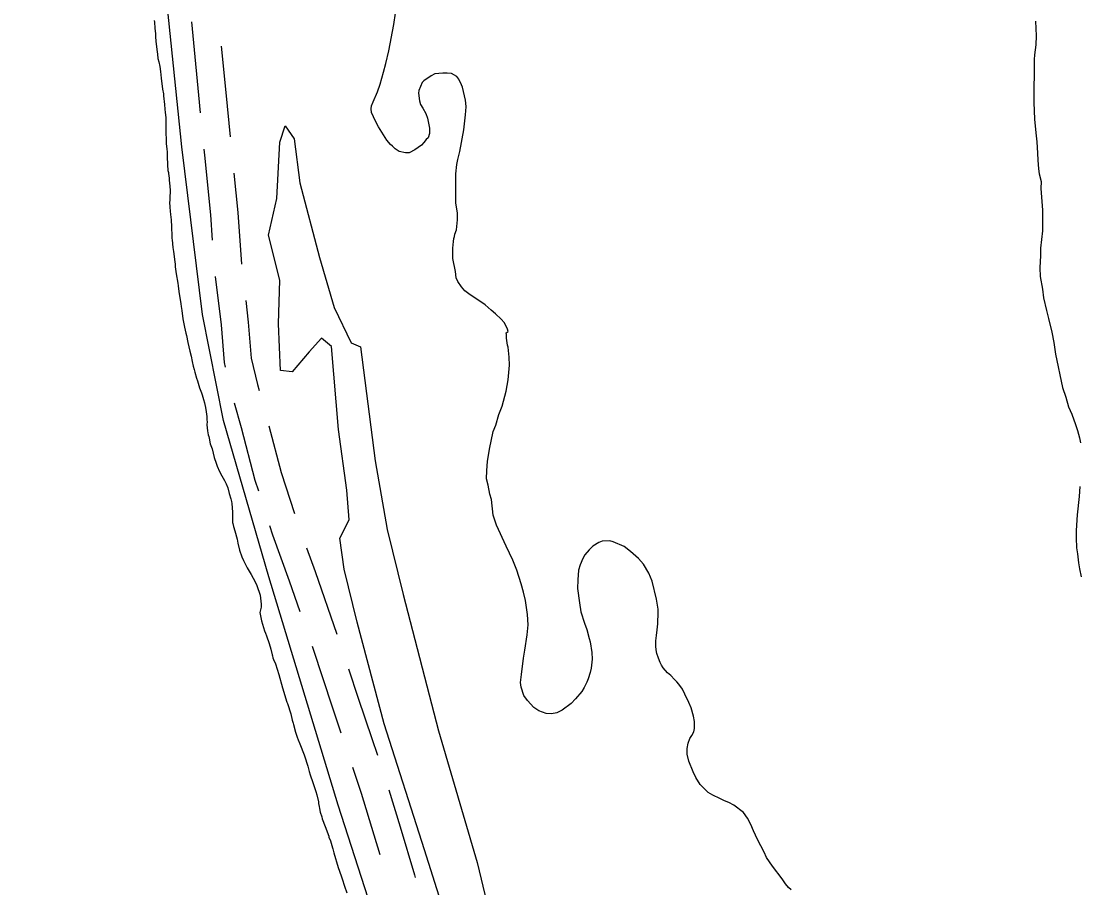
# Model space of a CAD drawing. Extents: x 3172231 to 3210228, y 940198 to 965780.
# Drawn here: x 3177808 to 3178967, y 953057 to 954006 of the extents above; entities that cross this region are included whole.
import ezdxf

# ---------------------------------------------------------------- set-up
doc = ezdxf.new("R2010")
doc.units = 0
for name, color, linetype in [('V-ROAD-CNTR', 7, 'Continuous'), ('V-SITE-VEGE', 7, 'Continuous'), ('V-TOPO-SHOR', 7, 'Continuous')]:
    doc.layers.add(name, color=color, linetype=linetype)

msp = doc.modelspace()

# ---------------------------------------------------------------- linework, layer by layer
at = {"layer": 'V-ROAD-CNTR'}
for points in [[(3177994.585, 954005.349), (3177996.839, 953982.388), (3178002.211, 953925.314), (3178004.173, 953905.81)], [(3178027.286, 953979.044), (3178032.069, 953928.222), (3178036.971, 953879.515)], [(3178008.178, 953866.011), (3178008.815, 953859.679), (3178015.394, 953794.321), (3178017.343, 953766.441)], [(3178040.976, 953839.716), (3178045.288, 953796.871), (3178049.261, 953740.071)], [(3178020.615, 953726.585), (3178026.97, 953673.629), (3178030.378, 953632.346), (3178031.584, 953627.247)], [(3178053.978, 953700.352), (3178056.822, 953676.651), (3178060.09, 953637.06), (3178066.909, 953608.238), (3178068.731, 953601.702)], [(3178041.283, 953588.448), (3178048.9, 953561.137), (3178064.166, 953503.728), (3178067.878, 953492.061)], [(3178079.406, 953563.154), (3178092.972, 953512.136), (3178107.288, 953467.149)], [(3178080.007, 953453.945), (3178083.265, 953443.708), (3178101.657, 953393.549), (3178113.439, 953359.709)], [(3178120.467, 953429.392), (3178129.907, 953403.645), (3178153.772, 953335.104)], [(3178126.591, 953321.933), (3178127.742, 953318.628), (3178148.551, 953255.349), (3178158.244, 953227.077)], [(3178166.387, 953297.146), (3178176.991, 953264.899), (3178192.078, 953220.893), (3178198.275, 953202.369)], [(3178171.051, 953189.183), (3178180.578, 953160.701), (3178194.282, 953115.38), (3178200.747, 953093.704)], [(3178210.806, 953164.384), (3178223.014, 953124.008), (3178238.731, 953071.313), (3178239.501, 953068.59)]]:
    msp.add_lwpolyline(points, dxfattribs=at)
at = {"layer": 'V-SITE-VEGE'}
for p, q in [((3177953.732, 954007.15), (3177954.033, 954005.229)), ((3177954.033, 954005.229), (3177954.61, 953998.673)), ((3177954.61, 953998.673), (3177955.351, 953992.435)), ((3177955.351, 953992.435), (3177955.327, 953989.56)), ((3177955.327, 953989.56), (3177955.753, 953983.805)), ((3177955.753, 953983.805), (3177956.926, 953972.768)), ((3177956.926, 953972.768), (3177957.383, 953970.208)), ((3177957.383, 953970.208), (3177957.977, 953965.25)), ((3177957.977, 953965.25), (3177958.901, 953961.568)), ((3177958.901, 953961.568), (3177959.972, 953956.444)), ((3177959.972, 953956.444), (3177960.564, 953951.166)), ((3177960.564, 953951.166), (3177961.614, 953943.967)), ((3177961.614, 953943.967), (3177963.097, 953931.65)), ((3177963.097, 953931.65), (3177963.851, 953926.688)), ((3177963.851, 953926.688), (3177963.832, 953924.613)), ((3177963.832, 953924.613), (3177965.02, 953915.017)), ((3177965.02, 953915.017), (3177965.292, 953909.903)), ((3177965.292, 953909.903), (3177965.739, 953906.222)), ((3177965.739, 953906.222), (3177966.196, 953903.82)), ((3177966.196, 953903.82), (3177966.484, 953900.463)), ((3177966.607, 953896.468), (3177966.429, 953894.553)), ((3177966.484, 953900.463), (3177966.607, 953896.468)), ((3177966.429, 953894.553), (3177966.558, 953891.516)), ((3177966.558, 953891.516), (3177966.638, 953882.568)), ((3177966.638, 953882.568), (3177966.919, 953878.251)), ((3177966.919, 953878.251), (3177967.021, 953872.176)), ((3177967.021, 953872.176), (3177967.764, 953866.1)), ((3177967.764, 953866.1), (3177967.895, 953863.065)), ((3177967.895, 953863.065), (3177967.869, 953860.028)), ((3177967.869, 953860.028), (3177968.01, 953858.111)), ((3177968.01, 953858.111), (3177967.979, 953854.754)), ((3177967.979, 953854.754), (3177968.274, 953852.196)), ((3177968.274, 953852.196), (3177968.545, 953846.919)), ((3177968.545, 953846.919), (3177968.842, 953844.363)), ((3177968.842, 953844.363), (3177968.827, 953842.763)), ((3177968.827, 953842.763), (3177969.446, 953840.523)), ((3177969.446, 953840.523), (3177969.587, 953838.763)), ((3177969.587, 953838.763), (3177969.898, 953837.801)), ((3177969.898, 953837.801), (3177970.337, 953833.324)), ((3177970.337, 953833.324), (3177970.326, 953832.206)), ((3177970.326, 953832.206), (3177970.904, 953825.488)), ((3177970.904, 953825.488), (3177971.18, 953820.854)), ((3177971.18, 953820.854), (3177971.103, 953812.547)), ((3177970.929, 953810.949), (3177970.732, 953806.958)), ((3177970.732, 953806.958), (3177971.021, 953803.599)), ((3177971.103, 953812.547), (3177970.929, 953810.949)), ((3177971.021, 953803.599), (3177970.998, 953801.363)), ((3177970.998, 953801.363), (3177971.299, 953799.282)), ((3177971.299, 953799.282), (3177971.289, 953798.166)), ((3177971.289, 953798.166), (3177971.576, 953794.647)), ((3177971.576, 953794.647), (3177972.319, 953788.569)), ((3177972.319, 953788.569), (3177972.889, 953781.055)), ((3177972.889, 953781.055), (3177973.271, 953770.665)), ((3177973.271, 953770.665), (3177973.251, 953768.429)), ((3177973.251, 953768.429), (3177973.396, 953766.829)), ((3177973.396, 953766.829), (3177974.277, 953758.515)), ((3177974.277, 953758.515), (3177974.736, 953756.272)), ((3177974.736, 953756.272), (3177975.035, 953753.874)), ((3177975.035, 953753.874), (3177975.172, 953751.635)), ((3177975.172, 953751.635), (3177975.618, 953748.117)), ((3177975.618, 953748.117), (3177976.368, 953742.677)), ((3177976.368, 953742.677), (3177976.825, 953740.115)), ((3177976.825, 953740.115), (3177976.958, 953737.238)), ((3177976.958, 953737.238), (3177977.843, 953729.402)), ((3177977.843, 953729.402), (3177979.667, 953719.48)), ((3177979.667, 953719.48), (3177979.96, 953716.6)), ((3177979.96, 953716.6), (3177980.861, 953710.202)), ((3177980.861, 953710.202), (3177983.133, 953696.759)), ((3177983.133, 953696.759), (3177983.264, 953693.724)), ((3177983.264, 953693.724), (3177984.023, 953689.403)), ((3177984.023, 953689.403), (3177985.215, 953680.123)), ((3177985.215, 953680.123), (3177986.891, 953671.161)), ((3177986.891, 953671.161), (3177988.586, 953664.436)), ((3177988.586, 953664.436), (3177989.361, 953661.871)), ((3177989.361, 953661.871), (3177990.731, 953654.511)), ((3177990.731, 953654.511), (3177992.877, 953644.904)), ((3177992.877, 953644.904), (3177994.423, 953639.296)), ((3177994.423, 953639.296), (3177995.488, 953633.535)), ((3177995.488, 953633.535), (3177996.557, 953628.413)), ((3177996.557, 953628.413), (3177997.645, 953624.729)), ((3177997.645, 953624.729), (3177998.257, 953622.005)), ((3177998.257, 953622.005), (3178000.272, 953615.277)), ((3178000.272, 953615.277), (3178001.364, 953612.23)), ((3178001.364, 953612.23), (3178003.533, 953604.861)), ((3178003.533, 953604.861), (3178004.934, 953601.013)), ((3178004.934, 953601.013), (3178005.718, 953599.25)), ((3178005.718, 953599.25), (3178005.865, 953598.13)), ((3178005.865, 953598.13), (3178006.334, 953597.007)), ((3178006.334, 953597.007), (3178007.887, 953592.041)), ((3178007.887, 953592.041), (3178008.812, 953588.356)), ((3178008.812, 953588.356), (3178009.116, 953586.435)), ((3178009.116, 953586.435), (3178009.882, 953583.075)), ((3178009.882, 953583.075), (3178010.795, 953578.272)), ((3178010.795, 953578.272), (3178011.391, 953573.474)), ((3178011.391, 953573.474), (3178011.51, 953569.159)), ((3178011.657, 953567.879), (3178011.467, 953564.366)), ((3178011.467, 953564.366), (3178012.044, 953557.811)), ((3178011.51, 953569.159), (3178011.657, 953567.879)), ((3178012.044, 953557.811), (3178012.962, 953553.327)), ((3178012.962, 953553.327), (3178013.742, 953551.402)), ((3178013.742, 953551.402), (3178013.883, 953549.485)), ((3178013.883, 953549.485), (3178015.266, 953543.401)), ((3178015.266, 953543.401), (3178017.131, 953537.791)), ((3178017.131, 953537.791), (3178019.599, 953528.342)), ((3178019.599, 953528.342), (3178021.621, 953522.251)), ((3178021.621, 953522.251), (3178022.868, 953518.884)), ((3178022.868, 953518.884), (3178025.371, 953513.111)), ((3178025.371, 953513.111), (3178027.724, 953508.458)), ((3178027.724, 953508.458), (3178030.871, 953503.154)), ((3178030.871, 953503.154), (3178032.594, 953499.463)), ((3178032.594, 953499.463), (3178034.31, 953495.293)), ((3178034.31, 953495.293), (3178036.014, 953489.047)), ((3178036.014, 953489.047), (3178037.718, 953483.28)), ((3178037.718, 953483.28), (3178038.488, 953480.394)), ((3178038.488, 953480.394), (3178038.947, 953478.154)), ((3178038.947, 953478.154), (3178039.659, 953468.72)), ((3178039.659, 953468.72), (3178039.715, 953457.377)), ((3178039.715, 953457.377), (3178040.024, 953456.256)), ((3178040.024, 953456.256), (3178040.63, 953452.736)), ((3178040.63, 953452.736), (3178042.025, 953448.089)), ((3178042.025, 953448.089), (3178044.497, 953438.959)), ((3178044.497, 953438.959), (3178045.255, 953434.478)), ((3178045.255, 953434.478), (3178047.1, 953426.792)), ((3178047.1, 953426.792), (3178049.59, 953419.579)), ((3178049.59, 953419.579), (3178051.47, 953415.569)), ((3178051.47, 953415.569), (3178055.71, 953407.541)), ((3178055.71, 953407.541), (3178059.959, 953400.471)), ((3178059.959, 953400.471), (3178064.197, 953392.283)), ((3178064.197, 953392.283), (3178066.077, 953388.431)), ((3178066.077, 953388.431), (3178069.972, 953377.529)), ((3178069.972, 953377.529), (3178070.711, 953371.293)), ((3178070.807, 953364.422), (3178069.636, 953358.679)), ((3178070.711, 953371.293), (3178070.84, 953367.936)), ((3178070.84, 953367.936), (3178070.807, 953364.422)), ((3178069.636, 953358.679), (3178071.311, 953349.717)), ((3178071.311, 953349.717), (3178074.721, 953338.503)), ((3178074.721, 953338.503), (3178075.817, 953335.936)), ((3178075.817, 953335.936), (3178076.589, 953333.051)), ((3178076.589, 953333.051), (3178079.548, 953324.717)), ((3178079.548, 953324.717), (3178081.408, 953318.471)), ((3178081.408, 953318.471), (3178082.946, 953312.223)), ((3178082.946, 953312.223), (3178083.415, 953311.1)), ((3178083.415, 953311.1), (3178083.878, 953309.179)), ((3178083.878, 953309.179), (3178084.498, 953307.416)), ((3178084.498, 953307.416), (3178086.53, 953302.443)), ((3178086.53, 953302.443), (3178090.259, 953290.907)), ((3178090.259, 953290.907), (3178094.12, 953276.331)), ((3178094.12, 953276.331), (3178099.084, 953260.47)), ((3178099.084, 953260.47), (3178099.711, 953259.024)), ((3178099.711, 953259.024), (3178103.281, 953247.807)), ((3178103.281, 953247.807), (3178104.972, 953240.762)), ((3178104.972, 953240.762), (3178105.902, 953237.557)), ((3178105.902, 953237.557), (3178106.207, 953235.957)), ((3178106.207, 953235.957), (3178108.528, 953227.628)), ((3178108.528, 953227.628), (3178110.234, 953222.34)), ((3178110.234, 953222.34), (3178111.485, 953219.133)), ((3178111.485, 953219.133), (3178113.363, 953214.961)), ((3178113.363, 953214.961), (3178118.045, 953202.933)), ((3178118.045, 953202.933), (3178119.441, 953198.608)), ((3178119.441, 953198.608), (3178120.834, 953193.639)), ((3178120.834, 953193.639), (3178121.921, 953190.276)), ((3178121.921, 953190.276), (3178123.308, 953184.671)), ((3178123.308, 953184.671), (3178124.711, 953180.985)), ((3178124.711, 953180.985), (3178127.51, 953172.649)), ((3178127.51, 953172.649), (3178129.685, 953165.92)), ((3178129.685, 953165.92), (3178130.613, 953162.714)), ((3178130.613, 953162.714), (3178131.858, 953159.188)), ((3178131.858, 953159.188), (3178133.544, 953151.344)), ((3178133.544, 953151.344), (3178133.685, 953149.425)), ((3178133.685, 953149.425), (3178134.455, 953146.224)), ((3178134.455, 953146.224), (3178134.754, 953143.983)), ((3178134.754, 953143.983), (3178135.678, 953140.139)), ((3178135.678, 953140.139), (3178137.386, 953134.851)), ((3178137.386, 953134.851), (3178137.847, 953132.93)), ((3178137.847, 953132.93), (3178140.964, 953124.274)), ((3178140.964, 953124.274), (3178145.019, 953113.694)), ((3178145.019, 953113.694), (3178145.17, 953112.731)), ((3178145.17, 953112.731), (3178146.731, 953108.723)), ((3178146.731, 953108.723), (3178148.119, 953103.437)), ((3178148.119, 953103.437), (3178149.055, 953101.033)), ((3178149.055, 953101.033), (3178149.205, 953099.913)), ((3178149.205, 953099.913), (3178150.442, 953095.427)), ((3178150.442, 953095.427), (3178155.249, 953079.566)), ((3178155.249, 953079.566), (3178158.679, 953070.428)), ((3178158.679, 953070.428), (3178159.769, 953067.22)), ((3178159.769, 953067.22), (3178162.089, 953059.051)), ((3178162.089, 953059.051), (3178164.739, 953051.838))]:
    msp.add_line(p, q, dxfattribs=at)
for points in [[(3178216.33, 954002.759), (3178217.868, 954015.02)], [(3178324.782, 953465.143), (3178322.943, 953482.571), (3178321.282, 953488.295), (3178319.373, 953498.304), (3178317.723, 953505.169), (3178317.807, 953514.303), (3178318.751, 953523.998), (3178320.872, 953537.679), (3178325.044, 953557.055), (3178327.676, 953563.881), (3178331.207, 953575.554), (3178334.715, 953584.654), (3178339.145, 953601.171), (3178341.256, 953613.426), (3178342.827, 953629.394), (3178342.335, 953638.25), (3178341.293, 953649.104), (3178340.455, 953651.396), (3178339.384, 953659.113), (3178339.419, 953663.108), (3178339.153, 953665.109), (3178341.162, 953666.234), (3178340.615, 953669.093), (3178339.218, 953672.245), (3178336.972, 953676.261), (3178333.578, 953680.002), (3178327.637, 953685.765), (3178322.82, 953689.804), (3178316.307, 953695.573), (3178311.486, 953699.043), (3178299.852, 953706.569), (3178293.896, 953710.905), (3178290.224, 953715.22), (3178286.284, 953721.249), (3178284.322, 953725.263), (3178283.527, 953732.122), (3178280.803, 953746.417), (3178280.572, 953752.416), (3178280.619, 953757.552), (3178281.541, 953764.966), (3178281.858, 953768.388), (3178282.448, 953770.381), (3178283.042, 953772.945), (3178284.797, 953777.78), (3178285.751, 953788.618), (3178285.823, 953796.327), (3178283.918, 953806.905), (3178284.211, 953839.157), (3178285.157, 953849.139), (3178286.351, 953854.836), (3178288.428, 953863.382), (3178292.641, 953887.321), (3178294.785, 953903.572), (3178295.436, 953912.414), (3178294.902, 953916.415), (3178294.648, 953919.844), (3178291.348, 953933.86), (3178290.23, 953936.439), (3178287.148, 953942.746), (3178285.176, 953945.62), (3178279.21, 953948.813), (3178274.649, 953949.425), (3178269.795, 953949.468), (3178261.224, 953948.405), (3178256.924, 953946.445), (3178249.168, 953941.092), (3178247.153, 953939.113), (3178243.362, 953930.297), (3178243.335, 953927.444), (3178244.115, 953918.875), (3178245.219, 953914.867), (3178247.757, 953911.134), (3178251.126, 953905.108), (3178253.077, 953899.954), (3178255.263, 953889.085), (3178255.211, 953883.377), (3178253.741, 953878.54), (3178251.724, 953876.559), (3178248.842, 953873.444), (3178246.532, 953870.612), (3178242.796, 953867.792), (3178239.063, 953865.256), (3178233.04, 953862.17), (3178228.755, 953861.924), (3178221.919, 953863.413), (3178217.663, 953866.307), (3178214.553, 953869.473), (3178212.57, 953871.206), (3178208.617, 953876.092), (3178199.328, 953890.449), (3178195.961, 953896.761), (3178191.766, 953906.216), (3178191.515, 953910.216), (3178191.83, 953913.354), (3178193.581, 953917.904), (3178198.246, 953928.709), (3178201.179, 953937.248), (3178204.722, 953950.345), (3178207.376, 953959.739), (3178210.645, 953973.698), (3178216.33, 954002.759)], [(3178918.557, 954006.39), (3178919.265, 953990.115), (3178918.89, 953980.413), (3178917.365, 953969.295), (3178917.033, 953964.158), (3178916.609, 953917.349), (3178917.582, 953898.786), (3178918.874, 953883.932), (3178919.929, 953874.218), (3178920.957, 953861.65), (3178921.172, 953853.939), (3178921.942, 953844.514), (3178922.749, 953839.083), (3178924.67, 953830.502), (3178924.602, 953823.082), (3178926.386, 953799.372), (3178926.181, 953776.826), (3178924.01, 953757.72), (3178923.939, 953749.729), (3178923.529, 953736.03), (3178923.73, 953726.609), (3178926.171, 953712.6), (3178927.513, 953703.167), (3178930.814, 953689.436), (3178932.733, 953680.572), (3178936.591, 953665.693), (3178938.772, 953654.255), (3178940.372, 953641.68), (3178948.033, 953605.076), (3178951.648, 953594.48), (3178954.692, 953583.892), (3178958.331, 953575.866), (3178962.222, 953564.413), (3178964.735, 953558.112), (3178966.943, 953549.813), (3178967.752, 953544.669)], [(3178967.317, 953496.717), (3178966.363, 953485.879), (3178964.182, 953465.632), (3178963.17, 953448.515), (3178963.099, 953440.524), (3178963.572, 953429.669), (3178964.653, 953423.097), (3178965.704, 953413.097), (3178966.787, 953406.521), (3178968.704, 953397.655)], [(3178582.83, 953150.531), (3178577.995, 953152.573), (3178572.881, 953155.186), (3178565.209, 953158.682), (3178560.38, 953161.58), (3178554.719, 953167.054), (3178551.608, 953170.507), (3178546.826, 953177.972), (3178543.744, 953184.282), (3178538.997, 953195.743), (3178537.352, 953203.464), (3178537.125, 953209.743), (3178538.317, 953215.444), (3178540.365, 953220.849), (3178542.39, 953223.97), (3178544.426, 953227.947), (3178545.315, 953231.65), (3178545.384, 953239.357), (3178544.297, 953245.362), (3178541.524, 953254.238), (3178539.009, 953260.253), (3178534.806, 953269.139), (3178532.003, 953274.589), (3178528.058, 953280.331), (3178526.08, 953282.633), (3178523.252, 953285.515), (3178519.578, 953289.545), (3178515.611, 953292.719), (3178511.093, 953298.184), (3178509.12, 953301.057), (3178507.72, 953303.922), (3178505.766, 953308.792), (3178504.099, 953313.947), (3178503.278, 953317.666), (3178503.03, 953321.949), (3178503.083, 953327.656), (3178503.703, 953333.36), (3178504.617, 953339.631), (3178505.248, 953346.191), (3178505.276, 953349.33), (3178505.625, 953356.179), (3178505.395, 953362.46), (3178503.781, 953373.321), (3178499.108, 953393.059), (3178495.19, 953401.659), (3178489.57, 953411.7), (3178483.918, 953417.746), (3178475.138, 953425.532), (3178468.337, 953431.017), (3178456.397, 953436.264), (3178452.696, 953437.153), (3178444.125, 953436.659), (3178440.689, 953435.262), (3178434.088, 953431.326), (3178430.055, 953427.367), (3178425.435, 953421.7), (3178423.117, 953417.725), (3178420.2, 953410.901), (3178418.435, 953405.208), (3178417.483, 953394.37), (3178417.397, 953384.951), (3178419.252, 953369.235), (3178420.874, 953359.515), (3178424.759, 953346.92), (3178427.551, 953340.045), (3178430.033, 953330.317), (3178431.141, 953326.595), (3178433.031, 953314.875), (3178433.25, 953307.737), (3178432.021, 953297.758), (3178431.12, 953292.912), (3178429.06, 953286.082), (3178427.6, 953282.383), (3178424.692, 953276.7), (3178421.798, 953272.16), (3178415.16, 953264.228), (3178410.263, 953259.134), (3178400.49, 953251.8), (3178394.756, 953248.999), (3178388.753, 953247.911), (3178382.759, 953247.967), (3178374.796, 953251.178), (3178369.404, 953254.651), (3178362.336, 953262.423), (3178358.392, 953267.881), (3178355.621, 953277.04), (3178354.81, 953282.187), (3178355.744, 953290.741), (3178358.189, 953308.702), (3178359.696, 953317.537), (3178362.131, 953334.071), (3178363.088, 953345.195), (3178362.332, 953356.334), (3178360.188, 953371.768), (3178358.273, 953380.919), (3178355.502, 953390.077), (3178350.783, 953404.964), (3178346.315, 953415.851), (3178339.319, 953431.328), (3178328.395, 953454.264), (3178324.782, 953465.143)], [(3178651.043, 953055.145), (3178648.208, 953057.453), (3178645.106, 953061.478), (3178641.446, 953066.936), (3178630.725, 953081.02), (3178623.96, 953090.5), (3178621.443, 953096.23), (3178614.435, 953110.282), (3178609.954, 953119.741), (3178606.876, 953126.621), (3178603.226, 953133.504), (3178599.003, 953139.822), (3178588.226, 953147.629), (3178582.83, 953150.531)]]:
    msp.add_lwpolyline(points, dxfattribs=at)
at = {"layer": 'V-TOPO-SHOR'}
for points in [[(3178989.828, 950932.612), (3178909.978, 951095.096), (3178718.479, 951541.41), (3178626.309, 951769.908), (3178512.871, 952051.96), (3178473.836, 952132.307), (3178447.257, 952201.924), (3178392.388, 952369.696), (3178330.482, 952576.719), (3178234.979, 952899.744), (3178155.342, 953147.828), (3178079.275, 953397.687), (3178029.764, 953569.012), (3178006.867, 953684.987), (3177984.138, 953868.729), (3177944.087, 954259.385), (3177868.624, 954753.563), (3177847.81, 954990.801), (3177846.402, 955142.39), (3177841.497, 955322.522), (3177823.035, 955789.809), (3177817.946, 955895.04), (3177808.202, 956282.053), (3177812.179, 956447.896)], [(3178288.448, 952976.457), (3178249.713, 953098.958), (3178205.418, 953236.69), (3178176.071, 953348.196), (3178161.653, 953406.199), (3178156.979, 953440.159), (3178167.36, 953460.225), (3178164.569, 953492.508), (3178155.445, 953559.002), (3178147.968, 953649.913), (3178137.14, 953659.025), (3178123.484, 953643.968), (3178104.788, 953622.316), (3178091.994, 953623.854), (3178089.848, 953674.868), (3178091.466, 953722.767), (3178079.104, 953771.974), (3178088.007, 953812.215), (3178091.408, 953873.616), (3178097.266, 953891.589), (3178107.098, 953877.505), (3178113.303, 953829.302), (3178134.859, 953747.515), (3178150.727, 953692.581), (3178169.589, 953653.987), (3178179.749, 953649.624), (3178195.695, 953524.721), (3178208.771, 953449.652), (3178226.39, 953378.336), (3178265.124, 953229.27), (3178307.458, 953084.917), (3178345.158, 952926.373)]]:
    msp.add_lwpolyline(points, dxfattribs=at)

doc.saveas('drawing.dxf')
